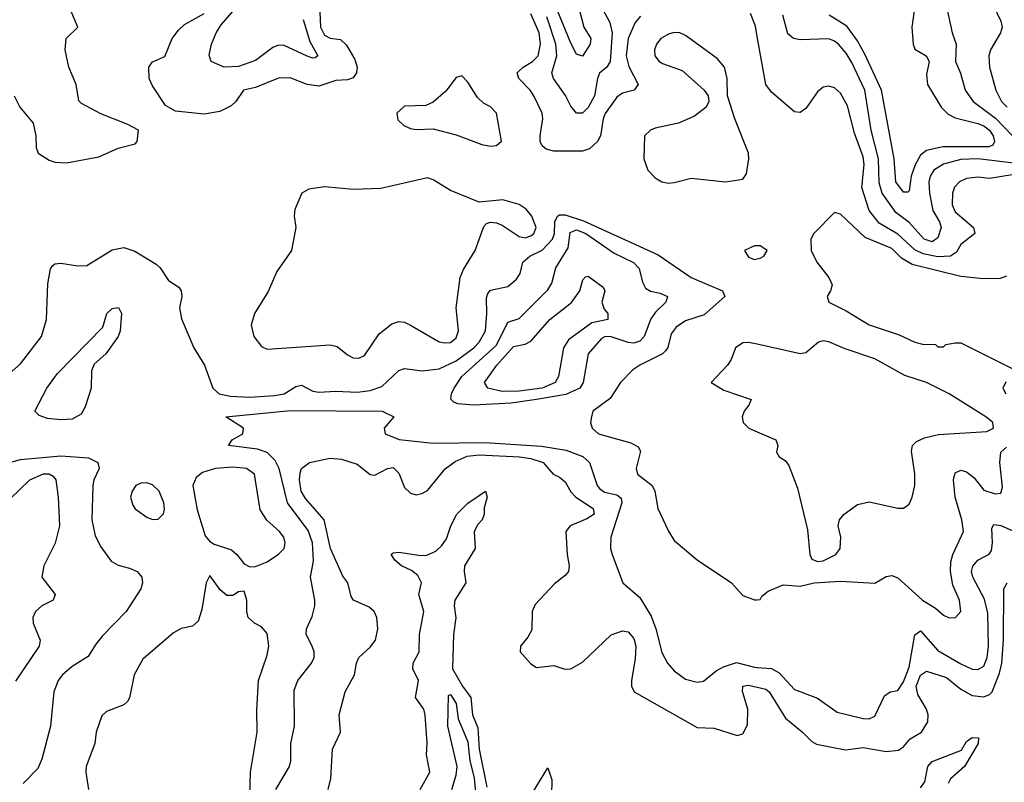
# Model space of a CAD drawing. Header units: inches. Extents: x 1603819 to 1745079, y 385938 to 533966.
# Tile 287 of 561: x 1707427 to 1710862, y 441355 to 444016. Entities that reach past the tile are written whole.
import ezdxf

# ---------------------------------------------------------------- set-up
doc = ezdxf.new("R2010")
doc.units = ezdxf.units.IN
doc.header["$MEASUREMENT"] = 0
doc.layers.add('B7404', color=7, linetype='Continuous')
doc.layers.add('B7414', color=7, linetype='Continuous')

msp = doc.modelspace()

# ---------------------------------------------------------------- linework, layer by layer
at = {"layer": 'B7404', "color": 5}
for points, elevation in [([(1709430.1, 444110), (1709485.6, 444005.6), (1709493.4, 443970), (1709486.9, 443870), (1709475.7, 443850), (1709450, 443829.1), (1709442.5, 443810), (1709432.7, 443750), (1709410, 443709.2), (1709390, 443689.1), (1709370, 443689.8), (1709350, 443713.8), (1709330.9, 443750.9), (1709289.3, 443810), (1709283.2, 443830), (1709300.4, 443890), (1709297.1, 443930), (1709265.9, 444025.9)], 440), ([(1709369.8, 444090), (1709395.6, 443990), (1709419.9, 443950), (1709417.2, 443930), (1709390, 443888.4), (1709370, 443895.7), (1709350, 443933.5), (1709294, 444070)], 420), ([(1708472.5, 444070), (1708475.9, 443990), (1708490, 443961.2), (1708510, 443951.3), (1708546.3, 443946.3), (1708566.7, 443926.7), (1708596.4, 443876.4), (1708604.2, 443850), (1708602.5, 443830), (1708590, 443812.2), (1708570, 443805.8), (1708530, 443803.6), (1708470, 443783.6), (1708430, 443789.3), (1708370, 443813), (1708330, 443812.1), (1708250, 443778.7), (1708207.7, 443770), (1708180.8, 443730), (1708165.2, 443714.8), (1708125.2, 443694.8), (1708070, 443685.4), (1707970, 443696.4), (1707936.1, 443716.1), (1707890, 443784.4), (1707879.1, 443810), (1707877.3, 443850), (1707890, 443869), (1707933.1, 443886.9), (1707959.1, 443950), (1707980.9, 443979.1), (1708001.4, 443998.6), (1708070, 444037.6)], 460), ([(1708416.4, 444016.4), (1708439.3, 443939.3), (1708466.7, 443890), (1708457.2, 443882.8), (1708450, 443880.8), (1708430, 443888.1), (1708350, 443926.1), (1708330, 443926.7), (1708310, 443918.7), (1708250, 443873.6), (1708190, 443851.8), (1708140.5, 443850), (1708095.4, 443870), (1708088.2, 443891.8), (1708096.5, 443930), (1708112.4, 443970), (1708130, 443998), (1708191, 444069)], 440), ([(1707408.2, 443750), (1707428, 443710), (1707474, 443654), (1707483, 443610), (1707484, 443570), (1707491, 443550), (1707530, 443524.9), (1707550, 443518.7), (1707590, 443516.5), (1707702.8, 443537.2), (1707770, 443567.7), (1707830, 443582.8), (1707837.2, 443590), (1707841.2, 443630), (1707804, 443650), (1707710, 443687), (1707642.6, 443722.6), (1707633, 443733), (1707623.5, 443790), (1707598, 443850), (1707585.2, 443910), (1707589.2, 443950), (1707629.3, 443990), (1707603.7, 444050)], 480), ([(1709592.4, 444027.6), (1709573.9, 444006.1), (1709549.8, 443950.2), (1709543, 443890), (1709552.5, 443852.5), (1709584.3, 443790), (1709570.3, 443770), (1709530, 443759.6), (1709510, 443744.7), (1709470, 443688.1), (1709462.4, 443670), (1709452.9, 443610), (1709442.8, 443590), (1709415.3, 443564.7), (1709390, 443556.4), (1709290, 443556.9), (1709264.1, 443564.1), (1709250, 443575.1), (1709243.2, 443590), (1709242.2, 443610), (1709252.5, 443670), (1709249.9, 443690), (1709220.8, 443750), (1709207.3, 443770), (1709167.8, 443810), (1709162.5, 443830), (1709183.4, 443850), (1709216.2, 443870), (1709235.5, 443890), (1709243.6, 443930), (1709239.6, 443970), (1709210, 444036.6)], 460), ([(1710000, 443957), (1709993.5, 443993.5), (1709976.9, 444036.9)], 460), ([(1707370, 442762), (1707430, 442814.9), (1707503.5, 442910), (1707520.8, 442970), (1707525.7, 443094.3), (1707534.2, 443145.8), (1707542.4, 443157.6), (1707550, 443164), (1707570, 443166), (1707630, 443156.5), (1707661.6, 443158.4), (1707750, 443212.4), (1707790, 443220.3), (1707828.2, 443208.2), (1707902.6, 443162.6), (1707917, 443150), (1707945.8, 443105.8), (1707982.6, 443082.6), (1707990.3, 443070), (1707992.8, 443050), (1707984.6, 443010), (1707991.9, 442971.9), (1708034.4, 442870), (1708072.2, 442810), (1708101.3, 442730), (1708122.6, 442710), (1708162.4, 442702.4), (1708230, 442698.5), (1708315.8, 442704.2), (1708350, 442710.1), (1708390, 442736), (1708410, 442740.1), (1708450, 442719.9), (1708470, 442715.7), (1708530, 442719.7), (1708603.9, 442716.1), (1708650, 442721.3), (1708690, 442735.1), (1708750, 442791.3), (1708770, 442798), (1708830.8, 442790.8), (1708890, 442797.7), (1708950, 442824.7), (1709011, 442870), (1709030.3, 442890), (1709052, 442930), (1709057.1, 442990), (1709055.2, 443044.8), (1709060.4, 443059.6), (1709070, 443071.9), (1709130, 443084.6), (1709160.3, 443110), (1709173.3, 443130), (1709182.5, 443170), (1709207, 443190), (1709250, 443210.8), (1709285.7, 443250), (1709293.2, 443270), (1709293.7, 443310), (1709303.4, 443330), (1709310, 443334.2), (1709330, 443334.1), (1709394, 443314), (1709654.7, 443194.7), (1709770, 443115.5), (1709878.5, 443070), (1709886.5, 443050), (1709814.6, 442985.4), (1709750, 442964.3), (1709717.2, 442942.8), (1709700.1, 442919.9), (1709688.1, 442871.9), (1709680.1, 442859.9), (1709670.1, 442849.9), (1709590.3, 442810), (1709566.6, 442793.4), (1709523.2, 442750), (1709486.6, 442693.4), (1709426, 442650), (1709421.6, 442630), (1709418.4, 442610), (1709423.8, 442590), (1709446, 442570), (1709558.9, 442538.9), (1709584.7, 442524.7), (1709593.2, 442510), (1709578, 442450), (1709581.8, 442430), (1709634, 442390), (1709642.6, 442370), (1709653.7, 442310), (1709690, 442230.8), (1709710, 442198.8), (1709790.5, 442130.5), (1709910, 442050.7), (1709950, 442006.8), (1709990, 441991.3), (1710000, 441991.7)], 460), ([(1710000, 443226.6), (1709990, 443226.6), (1709956, 443210), (1709970, 443186.7), (1709990, 443179.3), (1710000, 443181.5)], 480), ([(1710000, 442883.1), (1709970, 442889.7), (1709950, 442888.3), (1709923.7, 442870), (1709908.9, 442830), (1709896.5, 442810), (1709839.3, 442750), (1709883.3, 442723.3), (1709978.8, 442690), (1709970.7, 442670), (1709954, 442650), (1709947.3, 442630), (1709950.8, 442610), (1709970.8, 442590), (1710000, 442577.6)], 480), ([(1708320.9, 441330), (1708368.4, 441410), (1708372.7, 441430), (1708372.7, 441490), (1708385.2, 441550), (1708384.3, 441675.7), (1708397.4, 441710), (1708444.5, 441770), (1708453.8, 441790), (1708454, 441810), (1708447.7, 441830), (1708426.6, 441870), (1708427.8, 441890), (1708447.4, 441932.6), (1708456.7, 441970), (1708456.7, 441990), (1708441.1, 442070), (1708452.5, 442127.5), (1708448.6, 442190), (1708433.7, 442233.7), (1708361.7, 442330), (1708332.6, 442450), (1708318, 442478), (1708290, 442505), (1708256.8, 442516.8), (1708155.3, 442530), (1708168, 442550), (1708206, 442570), (1708208, 442590), (1708146, 442630), (1708371.5, 442651.5), (1708692, 442650), (1708732, 442630), (1708698, 442590), (1708702, 442570), (1708750.5, 442550.5), (1708870, 442538.2), (1709050, 442540.5), (1709247.7, 442527.7), (1709333.6, 442513.6), (1709391.6, 442491.6), (1709415.4, 442470), (1709442.1, 442390), (1709450, 442380.2), (1709467.5, 442367.5), (1709510, 442357.6), (1709525.8, 442345.8), (1709527.9, 442330), (1709488.7, 442210), (1709487.9, 442170), (1709493.7, 442150), (1709530.7, 442050.7), (1709590, 441999.8), (1709630, 441934.4), (1709646.7, 441890), (1709667.5, 441807.5), (1709686.9, 441770), (1709710, 441743.8), (1709750, 441714.4), (1709790, 441703.5), (1709812.5, 441707.5), (1709856.7, 441743.3), (1709882.5, 441757.5), (1709927.5, 441772.5), (1709990, 441756.1), (1710000, 441755.4)], 440), ([(1707358.6, 442461.4), (1707430, 442481.5), (1707570, 442493.6), (1707666.5, 442486.5), (1707699.6, 442470), (1707704.5, 442450), (1707685.5, 442410), (1707681.6, 442390), (1707679.2, 442270), (1707690, 442214.4), (1707710, 442176.4), (1707746.5, 442126.5), (1707770, 442111.7), (1707810, 442102), (1707836.3, 442090), (1707852.7, 442070), (1707855.8, 442050), (1707850, 442029.3), (1707798.3, 441950), (1707715.1, 441864.9), (1707690, 441833.6), (1707666.4, 441793.6), (1707610, 441758.7), (1707576.6, 441730), (1707561.6, 441710), (1707546.4, 441670), (1707535, 441550), (1707504.7, 441435.3), (1707490, 441402.9), (1707439.5, 441350)], 440), ([(1708503.5, 441330), (1708512.4, 441367.6), (1708518.5, 441470), (1708545.6, 441530), (1708541.4, 441590), (1708562, 441670), (1708594.5, 441730), (1708601.4, 441770), (1708610.4, 441789.6), (1708650, 441826.4), (1708667.7, 441850), (1708676.3, 441890), (1708673.3, 441930), (1708663.2, 441950), (1708645.7, 441965.7), (1708591.8, 441990), (1708583.2, 442003.2), (1708571.4, 442050), (1708554.2, 442074.2), (1708511.8, 442170), (1708489.5, 442270), (1708424.5, 442344.5), (1708409, 442370), (1708403.1, 442410), (1708405.3, 442434.7), (1708410.6, 442450), (1708437.7, 442470), (1708510, 442485.2), (1708550, 442482.3), (1708604.1, 442464.1), (1708650, 442428.5), (1708666.2, 442426.2), (1708710, 442449.6), (1708730, 442453.5), (1708750, 442433.2), (1708770, 442383.2), (1708790, 442363.7), (1708810, 442358), (1708830, 442361.8), (1708850, 442372.5), (1708911.1, 442448.9), (1708945.7, 442474.3), (1708987.7, 442492.3), (1709030, 442497), (1709170.2, 442490.2), (1709210, 442484.2), (1709253.2, 442470), (1709287.8, 442430), (1709310, 442419.6), (1709330, 442403.3), (1709350, 442368.5), (1709367.2, 442350), (1709427.8, 442310), (1709431.3, 442290), (1709406, 442274), (1709347.1, 442250), (1709331.9, 442230), (1709336.9, 442150), (1709344, 442110), (1709342, 442090), (1709330, 442075.6), (1709292.4, 442047.6), (1709225.5, 441974.5), (1709215.4, 441950), (1709213.1, 441886.9), (1709199.2, 441860.8), (1709173.7, 441830), (1709172.4, 441810), (1709210, 441768.2), (1709230, 441754.9), (1709290, 441761.7), (1709329.2, 441749.2), (1709350, 441750.2), (1709390, 441774.2), (1709490.7, 441869.3), (1709530, 441883.4), (1709550, 441879.8), (1709570, 441856.5), (1709576.1, 441830), (1709574.2, 441785.8), (1709560.9, 441710), (1709560.8, 441690), (1709570.2, 441670.2), (1709790, 441546.2), (1709850, 441543.2), (1709930, 441517.8), (1709950, 441524.1), (1709965.5, 441554.5), (1709967.8, 441610), (1709948.4, 441671.6), (1709949.9, 441690.1), (1709970, 441693.2), (1710000, 441686.1)], 420), ([(1707358.8, 442310), (1707462, 442410), (1707510, 442431.2), (1707530, 442431.3), (1707543.3, 442423.3), (1707553.3, 442410), (1707561.7, 442350), (1707565.3, 442250), (1707550.6, 442189.4), (1707511.7, 442110), (1707504.5, 442070), (1707550.3, 442009.7), (1707543.8, 441990), (1707504.4, 441970), (1707482, 441950), (1707472.6, 441930), (1707474.4, 441910), (1707498.9, 441850), (1707495.3, 441830), (1707412.9, 441707.1)], 420), ([(1708824.2, 441330), (1708857.5, 441390), (1708846.7, 441450), (1708848.7, 441491.3), (1708841.9, 441590), (1708837.1, 441610), (1708807.5, 441650), (1708818.3, 441710), (1708798.7, 441750), (1708799.3, 441770), (1708820.5, 441810), (1708821.8, 441870), (1708836.7, 441950), (1708819.6, 442010), (1708829.3, 442050), (1708816.3, 442076.3), (1708793.6, 442093.6), (1708759.1, 442110), (1708735.7, 442130), (1708723.1, 442150), (1708730, 442155.8), (1708750, 442157.9), (1708826.1, 442146.1), (1708847.1, 442147.1), (1708878.7, 442161.3), (1708899.6, 442180.4), (1708916, 442204), (1708931.4, 442250), (1708952.4, 442290), (1708990, 442328.7), (1709052, 442370), (1709058.2, 442350), (1709047.9, 442312.1), (1709047.2, 442290), (1709040.6, 442270), (1709025.6, 442254.4), (1709012.9, 442230), (1709015.6, 442170), (1708979.1, 442110), (1708977.1, 442090), (1708983.9, 442050), (1708944.6, 441990), (1708942.2, 441970), (1708948, 441928), (1708940.8, 441870), (1708937.1, 441750), (1708971.3, 441690), (1709001.2, 441650), (1709006.2, 441590), (1709025, 441545), (1709030.3, 441470), (1709057.2, 441337.2)], 380), ([(1708229.8, 441310), (1708232.2, 441390), (1708255.2, 441530), (1708254, 441606), (1708259.8, 441710), (1708290, 441798), (1708296.3, 441830), (1708290, 441873.7), (1708270, 441896.8), (1708246.3, 441910), (1708224.4, 441930), (1708219.2, 441950), (1708219.7, 441990), (1708210, 442022), (1708190, 442019.5), (1708170, 442006.3), (1708150, 442006), (1708125.8, 442025.8), (1708090, 442076.3), (1708077.2, 442050), (1708062.4, 441957.6), (1708050, 441916.3), (1708030, 441899.7), (1707990, 441890.8), (1707963.4, 441876.6), (1707856.1, 441783.9), (1707826.9, 441730), (1707810.2, 441649.8), (1707803.5, 441636.5), (1707790, 441625.1), (1707730, 441601.7), (1707713, 441587), (1707693.8, 441530), (1707689.3, 441490), (1707659.4, 441410), (1707657.9, 441390), (1707666.5, 441330)], 460), ([(1708934.2, 441330), (1708950, 441379.5), (1708953.3, 441410), (1708920.4, 441550), (1708922.5, 441657.5), (1708930, 441660.8), (1708950.1, 441630), (1708956.5, 441576.5), (1708990, 441496.3), (1708997.9, 441430), (1709012.7, 441370), (1709021, 441281)], 360), ([(1709218.6, 441321.4), (1709270, 441404.9), (1709283, 441363), (1709282.4, 441310)], 380)]:
    msp.add_lwpolyline(points, dxfattribs=dict(at, elevation=elevation))
for points, elevation in [([(1709710, 443970.8), (1709690, 443965.4), (1709664.2, 443950), (1709648.9, 443930), (1709641.1, 443910), (1709642.6, 443890), (1709658.4, 443870), (1709670, 443863.2), (1709738.1, 443838.1), (1709814.4, 443770), (1709828.7, 443750), (1709830.6, 443730), (1709821.3, 443710), (1709781.4, 443678.6), (1709725.7, 443654.3), (1709643.4, 443636.6), (1709627.3, 443630), (1709607, 443610), (1709604.2, 443530), (1709618, 443490), (1709643.8, 443463.8), (1709666.8, 443450), (1709690, 443445.7), (1709710, 443447.6), (1709770, 443462.4), (1709889.7, 443450.3), (1709950, 443459.1), (1709962.4, 443477.6), (1709970.8, 443530), (1709969.7, 443550), (1709922, 443670), (1709896.2, 443750), (1709895.6, 443810), (1709886.2, 443850), (1709859.9, 443879.9), (1709750, 443960.5), (1709730, 443969.7)], 480), ([(1708970, 443819.3), (1708950, 443814), (1708914.1, 443765.9), (1708870, 443727.8), (1708843.6, 443716.4), (1708770, 443713.7), (1708742.4, 443690), (1708746.2, 443666.2), (1708766.6, 443646.6), (1708790, 443636.1), (1708810, 443632.4), (1708870, 443635.3), (1708950, 443614), (1709039.6, 443579.6), (1709070, 443574.2), (1709090, 443576.5), (1709108.2, 443591.8), (1709090, 443689.4), (1709070, 443711.1), (1709044.7, 443724.7), (1709023.6, 443743.6), (1708990, 443798)], 480), ([(1708850, 443463.7), (1708686.6, 443426.6), (1708590, 443422.9), (1708490, 443432), (1708435.5, 443424.5), (1708411, 443410), (1708386.6, 443353.4), (1708384.4, 443330), (1708390.4, 443290), (1708375.3, 443210), (1708323.5, 443136.5), (1708293.4, 443066.6), (1708245.6, 442990), (1708234.9, 442950), (1708243.6, 442910), (1708270, 442875.8), (1708290, 442866.2), (1708510, 442881.5), (1708534.8, 442874.8), (1708570, 442846), (1708590, 442836.1), (1708610, 442834.7), (1708630, 442843.6), (1708680.6, 442919.4), (1708725.7, 442954.3), (1708750, 442962), (1708770, 442959.7), (1708790, 442950.2), (1708890, 442891.9), (1708910, 442887.7), (1708930, 442889.6), (1708950, 442905.6), (1708957.5, 442930), (1708949.9, 443010), (1708963.9, 443116.1), (1708975.7, 443144.3), (1709015.8, 443210), (1709045.9, 443294.1), (1709055.1, 443304.9), (1709070, 443308.7), (1709090, 443306.3), (1709110, 443298.5), (1709170, 443258.5), (1709190, 443254.5), (1709210, 443261), (1709220.2, 443270), (1709228.4, 443290), (1709214.1, 443330), (1709194.3, 443354.3), (1709170, 443371.3), (1709112.8, 443387.2), (1709030, 443378.4), (1708930, 443419.7), (1708870, 443457)], 480), ([(1709570, 442886.7), (1709550, 442888.9), (1709490, 442909.1), (1709470, 442910.6), (1709456.3, 442903.7), (1709410.1, 442849.9), (1709392.7, 442750), (1709381.6, 442730), (1709332.6, 442707.4), (1709230, 442690), (1709142, 442678), (1709010.9, 442670.9), (1708955.2, 442675.2), (1708941, 442681), (1708931.6, 442691.6), (1708933, 442710), (1708942.4, 442730), (1708969.1, 442770), (1709090, 442879.7), (1709130, 442960.4), (1709170, 442973.4), (1709270, 443073), (1709284, 443096), (1709297.9, 443150), (1709340.6, 443219.4), (1709346.9, 443273.1), (1709370, 443281.9), (1709402.3, 443270), (1709500.6, 443200.6), (1709568.5, 443168.5), (1709587.6, 443147.6), (1709599.2, 443099.2), (1709610, 443079), (1709628, 443068), (1709661.4, 443061.4), (1709687.2, 443050), (1709681.1, 443030), (1709644.7, 442995.3), (1709628.3, 442971.7), (1709605.7, 442910), (1709590, 442893.5)], 440), ([(1709110, 442718.3), (1709059.8, 442730), (1709048.7, 442750), (1709091.3, 442810), (1709150, 442875.4), (1709190, 442883.8), (1709210, 442893.8), (1709276.3, 442970), (1709351.5, 443028.5), (1709381.7, 443070), (1709391.8, 443108.2), (1709401.4, 443118.6), (1709410, 443120.9), (1709462.8, 443082.8), (1709467.8, 443070), (1709457.4, 443030), (1709466, 443006), (1709478.6, 442990), (1709478.8, 442970), (1709422.5, 442957.5), (1709341.1, 442898.9), (1709324.1, 442870), (1709306.5, 442770), (1709295.2, 442750), (1709250, 442729.8), (1709170, 442719)], 420), ([(1707570, 442618.9), (1707524.3, 442624.3), (1707494.9, 442634.9), (1707479.3, 442650), (1707522, 442730), (1707558.4, 442781.6), (1707717.1, 442942.9), (1707731.2, 442990), (1707750, 443007.4), (1707771.8, 443011.8), (1707781.8, 442990), (1707777.1, 442930), (1707770.9, 442910), (1707727, 442850), (1707686.3, 442813.7), (1707677.2, 442790), (1707676.1, 442730), (1707655.8, 442664.2), (1707641.4, 442638.6), (1707610, 442622.1)], 440), ([(1708170, 442454.7), (1708110.3, 442450), (1708064.2, 442435.8), (1708042.4, 442417.6), (1708031.2, 442390), (1708045.7, 442305.7), (1708074.5, 442214.5), (1708090, 442194.4), (1708105.8, 442185.8), (1708165.8, 442165.8), (1708184.9, 442150), (1708210, 442117.3), (1708230, 442106.8), (1708250, 442108), (1708290, 442124.2), (1708330, 442150.3), (1708349.7, 442170), (1708353.6, 442190), (1708348, 442210), (1708333.7, 442230), (1708289.5, 442269.5), (1708265.5, 442305.5), (1708246.4, 442430), (1708218.5, 442450)], 460), ([(1707870, 442399.7), (1707850, 442398.7), (1707832.6, 442390), (1707819.3, 442370), (1707813.7, 442350), (1707821.4, 442321.4), (1707830, 442309.2), (1707870, 442279.3), (1707890, 442272), (1707910, 442272.6), (1707928.4, 442291.6), (1707931.9, 442308.1), (1707930.3, 442330), (1707913.5, 442370), (1707890, 442392.9)], 460)]:
    msp.add_lwpolyline(points, close=True, dxfattribs=dict(at, elevation=elevation))
at = {"layer": 'B7414', "color": 5}
for points, elevation in [([(1710570.8, 444210), (1710539.6, 443990), (1710544.5, 443930), (1710550, 443912.6), (1710589.7, 443889.7), (1710599.6, 443870), (1710590, 443824), (1710593.6, 443790), (1710641.6, 443710), (1710666.1, 443686.1), (1710690, 443672.9), (1710770, 443653.7), (1710790, 443644.7), (1710810.6, 443630), (1710823.4, 443610), (1710828.3, 443590), (1710822.3, 443577.7), (1710807.9, 443572.1), (1710648.3, 443571.7), (1710590, 443558.8), (1710570, 443542.9), (1710550.5, 443509.5), (1710537.6, 443470), (1710530, 443418), (1710525.8, 443414.2), (1710510, 443413.5), (1710484, 443450), (1710478.1, 443530), (1710434.1, 443770), (1710375.8, 443895.8), (1710350, 443941.7), (1710312.7, 443992.7), (1710251.1, 444031.1)], 420), ([(1710812.1, 444090), (1710850.2, 444010), (1710854, 443990), (1710848.5, 443970), (1710814.1, 443910), (1710807.8, 443890), (1710810.9, 443850), (1710832.3, 443770), (1710852.2, 443730), (1710871.6, 443710)], 460), ([(1710895, 443515), (1710770, 443530.4), (1710710, 443527.4), (1710650, 443511.2), (1710616.1, 443490), (1710603, 443470), (1710598.9, 443450), (1710601.4, 443410), (1710612.7, 443350), (1710635.6, 443310), (1710641.5, 443290), (1710630, 443254.6), (1710610, 443240.1), (1710582.1, 443250), (1710530, 443307.7), (1710483, 443343), (1710435.5, 443410), (1710425.8, 443445.8), (1710422.6, 443530), (1710397, 443630), (1710375.6, 443770), (1710330, 443866.5), (1710310, 443898.7), (1710283.6, 443930), (1710270, 443941.2), (1710250, 443948.4), (1710150, 443944.9), (1710126.3, 443950), (1710106.8, 443966.8), (1710089, 444031)], 440), ([(1710662.1, 444050), (1710680.2, 443970), (1710694.4, 443930), (1710691.8, 443870), (1710709.1, 443829.1), (1710725.3, 443770), (1710753, 443730), (1710831.6, 443671.6), (1710890.2, 443610)], 440), ([(1710890, 443474), (1710810, 443461.5), (1710770, 443465.7), (1710730, 443461.4), (1710705.8, 443450), (1710688.3, 443431.7), (1710681.7, 443410), (1710679.7, 443370), (1710690, 443345.6), (1710755, 443290), (1710759.2, 443270), (1710710, 443231.3), (1710695.8, 443204.2), (1710674.4, 443190), (1710630, 443187.7), (1710578.4, 443198.4), (1710550, 443212.4), (1710490, 443267.4), (1710425.4, 443305.4), (1710391.1, 443350), (1710365.4, 443430), (1710373, 443510), (1710370, 443537.2), (1710339.5, 443619.5), (1710315.4, 443715.4), (1710290, 443759.7), (1710270, 443777.7), (1710250, 443783.5), (1710230, 443779.7), (1710210, 443763.6), (1710170, 443705.6), (1710150, 443691.3), (1710130, 443694), (1710050, 443762.8), (1710030, 443789.7), (1710000, 443957)], 460), ([(1710870, 443120.7), (1710847.8, 443112.2), (1710788.4, 443111.6), (1710710, 443119.1), (1710540.9, 443160.9), (1710503.3, 443183.3), (1710470, 443217.3), (1710376.1, 443256.1), (1710290, 443337), (1710270, 443342.7), (1710197.3, 443270), (1710186.8, 443250), (1710187.7, 443210), (1710208, 443170), (1710250, 443116.3), (1710260.9, 443090), (1710256, 443070), (1710244.2, 443050), (1710250.3, 443030), (1710310, 443000.1), (1710390, 442951), (1710495.4, 442915.4), (1710550, 442890.8), (1710576.1, 442883.9), (1710622, 442882), (1710630, 442874), (1710650, 442874), (1710658, 442882), (1710690, 442888), (1710710, 442888), (1710890, 442798.4)], 480), ([(1710000, 443181.5), (1710010, 443183.7), (1710022.7, 443190), (1710035.1, 443210), (1710010, 443226.6), (1710000, 443226.6)], 480), ([(1710000, 442577.6), (1710064.9, 442550), (1710072.2, 442530), (1710067.1, 442507.1), (1710076.3, 442490), (1710097.1, 442477.1), (1710110, 442460.4), (1710141, 442381), (1710175.6, 442235.6), (1710184.1, 442150), (1710190, 442133.1), (1710210, 442125.2), (1710230, 442127.7), (1710274.5, 442150), (1710289.5, 442170), (1710291.3, 442210), (1710282, 442250), (1710286.6, 442270), (1710303.7, 442290), (1710350, 442323.8), (1710390, 442333.4), (1710490, 442310.6), (1710510, 442310.8), (1710530, 442324.7), (1710540.9, 442350), (1710549.5, 442390.5), (1710549.6, 442430.4), (1710537.8, 442510), (1710541.8, 442530), (1710556.2, 442543.8), (1710583.5, 442556.5), (1710632.4, 442567.6), (1710801.3, 442578.7), (1710824, 442590), (1710822.2, 442610), (1710797.7, 442630), (1710670, 442710.2), (1710590, 442749.3), (1710514.6, 442774.6), (1710410, 442832.7), (1710306.6, 442866.6), (1710250, 442892), (1710230, 442895), (1710214, 442890), (1710170, 442853.3), (1710150, 442849.6), (1710000, 442883.1)], 480), ([(1710867.8, 442752.2), (1710857.3, 442730), (1710867.9, 442710)], 480), ([(1710000, 441991.7), (1710010, 441992), (1710016, 442004), (1710038, 442022), (1710090, 442044), (1710150, 442039.5), (1710199, 442050), (1710290, 442056.9), (1710410, 442049.2), (1710450, 442072.6), (1710470, 442076.5), (1710490, 442067.7), (1710576.8, 441990), (1710622.2, 441962.2), (1710650, 441937.6), (1710670, 441928.2), (1710692, 441930), (1710710.7, 441950), (1710706.2, 441990), (1710682.5, 442042.5), (1710674.3, 442090), (1710676, 442124), (1710683, 442150), (1710719.1, 442230), (1710714.3, 442270), (1710690.3, 442350), (1710685.2, 442410), (1710690, 442434.3), (1710710, 442443.2), (1710730, 442437.6), (1710756.5, 442416.5), (1710790, 442374), (1710830, 442361.6), (1710850, 442363.7), (1710855.9, 442384.1), (1710846.9, 442470), (1710850, 442506.8), (1710870, 442523.5)], 460), ([(1710000, 441755.4), (1710050, 441751.5), (1710076.4, 441736.4), (1710130, 441678.6), (1710210, 441647.6), (1710279.1, 441599.1), (1710370, 441577.1), (1710390, 441575.8), (1710410, 441585.7), (1710443.7, 441656.3), (1710464, 441670), (1710490, 441675.3), (1710510, 441704.6), (1710530, 441756.5), (1710550, 441868.8), (1710570, 441883.2), (1710630, 441814.8), (1710710, 441767.7), (1710750, 441749.1), (1710770, 441748), (1710790, 441760.1), (1710802.5, 441790), (1710807.2, 441830), (1710804.5, 441944.5), (1710793.1, 441993.1), (1710752.2, 442070), (1710747.7, 442090), (1710751.8, 442108.2), (1710770, 442129.4), (1710809.4, 442150.6), (1710816.9, 442163.1), (1710820.9, 442190), (1710818.4, 442241.6), (1710825.9, 442254.1), (1710850, 442250.1), (1710950, 442205.9)], 440), ([(1710000, 441686.1), (1710030, 441679), (1710041.5, 441670), (1710098.7, 441578.7), (1710158, 441530), (1710190, 441496.5), (1710207.3, 441487.3), (1710307.5, 441467.5), (1710370, 441476.3), (1710450, 441462.6), (1710493.1, 441466.9), (1710510, 441478.7), (1710533.4, 441506.6), (1710572.7, 441530), (1710594.7, 441565.3), (1710596.1, 441590), (1710590.2, 441610), (1710560.5, 441660.5), (1710554.8, 441690), (1710570, 441728.8), (1710590, 441742.6), (1710660.6, 441720.6), (1710710, 441679.3), (1710750, 441657.1), (1710790, 441653.3), (1710810, 441660.7), (1710819.3, 441670), (1710844.8, 441735.2), (1710853.2, 441770), (1710859.1, 441850), (1710860.7, 442030), (1710872.4, 442050)], 420), ([(1710570, 441335.4), (1710584.3, 441355.7), (1710595, 441410), (1710610, 441427), (1710713.2, 441466.8), (1710730, 441497.3), (1710750, 441510.6), (1710771.4, 441510), (1710770.5, 441490), (1710723.1, 441410), (1710673.9, 441366.1), (1710666.6, 441350)], 380)]:
    msp.add_lwpolyline(points, dxfattribs=dict(at, elevation=elevation))

doc.saveas('drawing.dxf')
